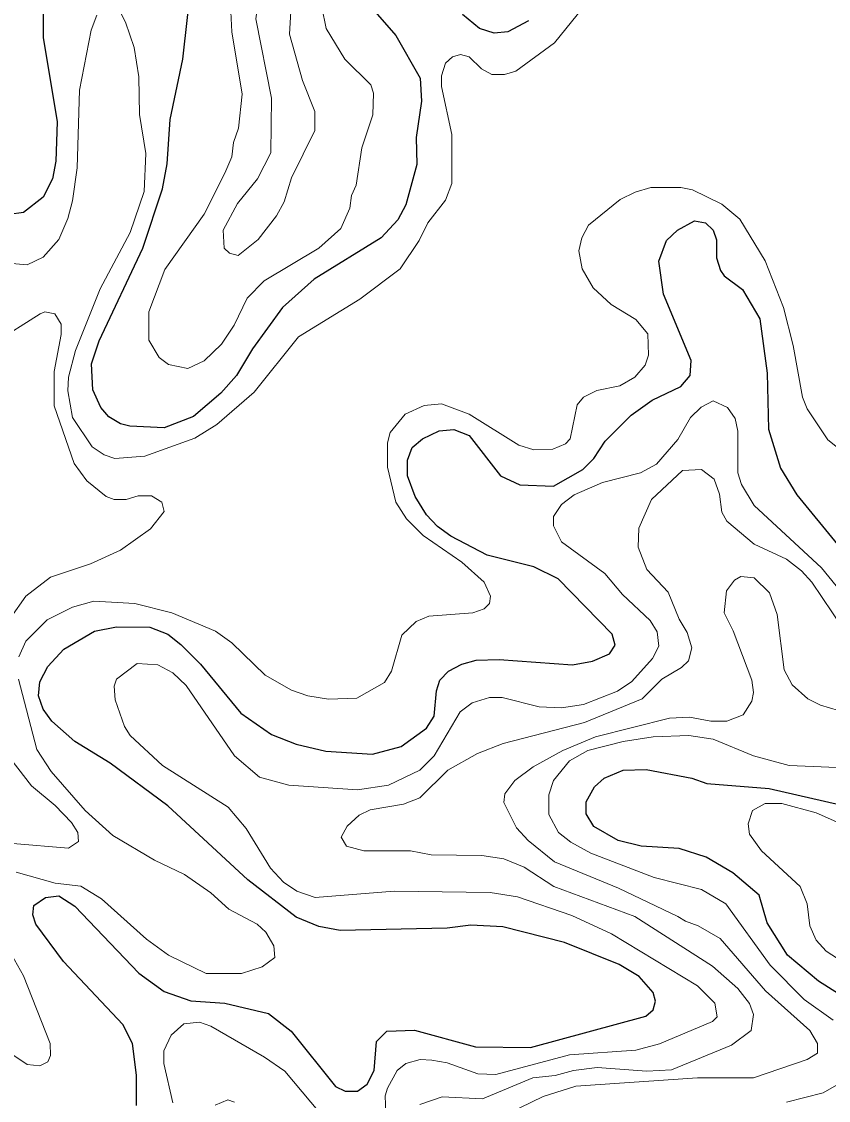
# Model space of a CAD drawing. Extents: x 577 to 602.9, y 7483.8 to 7511.6.
# Drawn here: x 597.551 to 598.664, y 7493.409 to 7494.897 of the extents above; entities that cross this region are included whole.
import ezdxf

# ---------------------------------------------------------------- set-up
doc = ezdxf.new("R2010")
doc.units = 0
doc.header["$LTSCALE"] = 0.032
doc.layers.add('1', color=7, linetype='Continuous', lineweight=25)
doc.layers.add('2', color=7, linetype='Continuous', lineweight=13)

msp = doc.modelspace()

# ---------------------------------------------------------------- linework, layer by layer
at = {"layer": '1'}
for points in [[(598.0072, 7494.9472), (598.0676, 7494.878), (598.101, 7494.8192), (598.1026, 7494.7874), (598.0955, 7494.7373), (598.0963, 7494.6999), (598.0812, 7494.6443), (598.07, 7494.6236), (598.047, 7494.5989), (597.9547, 7494.5417), (597.911, 7494.5027), (597.8696, 7494.4455), (597.8474, 7494.4089), (597.8259, 7494.3842), (597.7885, 7494.3524), (597.748, 7494.3365), (597.7003, 7494.3389), (597.6876, 7494.3421), (597.6717, 7494.3516), (597.6605, 7494.3644), (597.6494, 7494.389), (597.6478, 7494.4248), (597.6581, 7494.4566), (597.7186, 7494.5846), (597.7456, 7494.6665), (597.752, 7494.7007), (597.7559, 7494.7619), (597.7734, 7494.8454), (597.787, 7494.9647)], [(597.581, 7494.9106), (597.581, 7494.8749), (597.6001, 7494.7588), (597.5985, 7494.7047), (597.5937, 7494.68), (597.581, 7494.6546), (597.554, 7494.6339), (597.5341, 7494.6307), (597.5174, 7494.6347), (597.4991, 7494.6506), (597.48, 7494.6824), (597.4721, 7494.7134), (597.4744, 7494.7906), (597.4713, 7494.8025), (597.4609, 7494.82), (597.4013, 7494.8733), (597.3925, 7494.8884), (597.387, 7494.9114)], [(598.2505, 7494.8979), (598.2219, 7494.8828), (598.2028, 7494.8812), (598.1829, 7494.8876), (598.1591, 7494.9067)], [(598.4223, 7493.5334), (598.4255, 7493.5453), (598.4223, 7493.5573), (598.4032, 7493.5795), (598.3754, 7493.5962), (598.2998, 7493.6264), (598.2148, 7493.6479), (598.171, 7493.6503), (598.1384, 7493.6463), (597.9905, 7493.6431), (597.9611, 7493.6487), (597.9301, 7493.6614), (597.8633, 7493.7131), (597.7528, 7493.8149), (597.6732, 7493.8737), (597.6247, 7493.904), (597.5929, 7493.9318), (597.581, 7493.9485), (597.5746, 7493.9668), (597.5762, 7493.9859), (597.5874, 7494.0073), (597.6096, 7494.0312), (597.6518, 7494.0558), (597.682, 7494.0622), (597.7281, 7494.0614), (597.7528, 7494.0519), (597.771, 7494.0375), (597.7981, 7494.0105), (597.8537, 7493.9429), (597.8959, 7493.9135), (597.9301, 7493.9), (597.9706, 7493.8904), (598.035, 7493.8865), (598.0748, 7493.8968), (598.1098, 7493.9222), (598.1201, 7493.9389), (598.1233, 7493.9739), (598.1281, 7493.9882), (598.14, 7494.001), (598.1583, 7494.0105), (598.1782, 7494.0161), (598.21, 7494.0169), (598.311, 7494.0097), (598.3388, 7494.0145), (598.3619, 7494.0248), (598.3698, 7494.0367), (598.3658, 7494.0519), (598.2911, 7494.1282), (598.2577, 7494.1449), (598.1933, 7494.1608), (598.1432, 7494.187), (598.1249, 7494.2006), (598.1098, 7494.2165), (598.0939, 7494.2419), (598.0836, 7494.2705), (598.0836, 7494.292), (598.0899, 7494.3095), (598.1042, 7494.3214), (598.1273, 7494.3326), (598.1472, 7494.3341), (598.1686, 7494.3262), (598.2116, 7494.2705), (598.2386, 7494.2578), (598.2847, 7494.2562), (598.3253, 7494.2793), (598.3404, 7494.2944), (598.3563, 7494.3182), (598.3921, 7494.354), (598.4207, 7494.3747), (598.4605, 7494.3938), (598.4732, 7494.4089), (598.4748, 7494.4296), (598.4366, 7494.521), (598.4302, 7494.5663), (598.4406, 7494.595), (598.4557, 7494.6093), (598.4795, 7494.622), (598.4947, 7494.6196), (598.505, 7494.6093), (598.5098, 7494.5958), (598.5098, 7494.5711), (598.5153, 7494.5536), (598.5201, 7494.5465), (598.5455, 7494.5274), (598.5694, 7494.4868), (598.5797, 7494.4121), (598.5813, 7494.3349), (598.598, 7494.2809), (598.6203, 7494.2443), (598.7284, 7494.1123)], [(598.6919, 7493.5469), (598.6505, 7493.5732), (598.6076, 7493.6089), (598.5797, 7493.6535), (598.5686, 7493.6916), (598.532, 7493.7227), (598.4955, 7493.7441), (598.4581, 7493.7561), (598.4056, 7493.7592), (598.3738, 7493.7672), (598.3404, 7493.7863), (598.3301, 7493.8038), (598.3301, 7493.8205), (598.3412, 7493.8411), (598.3547, 7493.8531), (598.3809, 7493.8642), (598.4128, 7493.865), (598.4756, 7493.8531), (598.4962, 7493.8459), (598.5821, 7493.8387), (598.6966, 7493.8125)], [(597.7098, 7493.4014), (597.7098, 7493.4435), (597.7043, 7493.4873), (597.6907, 7493.5135), (597.6088, 7493.6002), (597.5707, 7493.6519), (597.5667, 7493.6646), (597.5683, 7493.6773), (597.5842, 7493.6885), (597.6025, 7493.6908), (597.6247, 7493.6765), (597.713, 7493.5843), (597.748, 7493.5588), (597.7846, 7493.5461), (597.8315, 7493.5429), (597.8919, 7493.5286), (597.9229, 7493.504), (597.9842, 7493.4276), (597.9977, 7493.4213), (598.0144, 7493.4213), (598.0279, 7493.4308), (598.0374, 7493.4499), (598.0406, 7493.4897), (598.0549, 7493.504), (598.0931, 7493.5056), (598.1774, 7493.4825), (598.2529, 7493.4817), (598.412, 7493.5247), (598.4223, 7493.5334)]]:
    msp.add_lwpolyline(points, dxfattribs=at)
at = {"layer": '2'}
for points in [[(597.9651, 7494.917), (597.9714, 7494.8876), (597.9969, 7494.8454), (598.0327, 7494.8097), (598.0366, 7494.7985), (598.0358, 7494.7683), (598.0207, 7494.723), (598.0128, 7494.6713), (598.0064, 7494.657), (598.004, 7494.6395), (597.9913, 7494.6117), (597.9611, 7494.5846), (597.8856, 7494.5393), (597.8625, 7494.5154), (597.8442, 7494.4781), (597.8267, 7494.4518), (597.8029, 7494.4288), (597.7806, 7494.4184), (597.7536, 7494.424), (597.7408, 7494.4335), (597.7265, 7494.4574), (597.7265, 7494.4964), (597.7488, 7494.5552), (597.8029, 7494.6315), (597.8315, 7494.688), (597.841, 7494.7103), (597.8434, 7494.7301), (597.8506, 7494.75), (597.8553, 7494.7969), (597.841, 7494.8828), (597.8378, 7494.948)], [(597.655, 7494.9059), (597.647, 7494.8852), (597.6311, 7494.8025), (597.6279, 7494.6952), (597.6216, 7494.6498), (597.6152, 7494.6252), (597.6025, 7494.5966), (597.581, 7494.5719), (597.5587, 7494.5616), (597.5222, 7494.5647), (597.4991, 7494.5727), (597.4585, 7494.6045), (597.4442, 7494.6292), (597.4426, 7494.6546), (597.4466, 7494.68), (597.4466, 7494.7134), (597.4371, 7494.7675), (597.4108, 7494.8136), (597.3687, 7494.8598), (597.344, 7494.9154)], [(598.3253, 7494.9162), (598.2863, 7494.8677), (598.233, 7494.8287), (598.2171, 7494.824), (598.1996, 7494.824), (598.1853, 7494.8319), (598.1686, 7494.8486), (598.1567, 7494.8518), (598.1456, 7494.8486), (598.136, 7494.8399), (598.1305, 7494.8224), (598.1305, 7494.8073), (598.1448, 7494.7413), (598.1448, 7494.6737), (598.136, 7494.6506), (598.1114, 7494.6196), (598.0995, 7494.595), (598.0732, 7494.556), (598.0176, 7494.5139), (597.9333, 7494.4622), (597.872, 7494.3858), (597.8203, 7494.3413), (597.7901, 7494.3222), (597.721, 7494.2976), (597.6796, 7494.2944), (597.6653, 7494.2992), (597.6486, 7494.3103), (597.6216, 7494.3508), (597.6152, 7494.3874), (597.616, 7494.4065), (597.6255, 7494.4431), (597.6597, 7494.5282), (597.7011, 7494.6061), (597.7202, 7494.6626)], [(597.7202, 7494.6626), (597.7225, 7494.715), (597.7138, 7494.7691), (597.713, 7494.8208), (597.7066, 7494.8613), (597.6947, 7494.8963), (597.6844, 7494.9162)], [(598.0557, 7494.3159), (598.0597, 7494.3302), (598.0804, 7494.3556), (598.1066, 7494.3675), (598.1305, 7494.3699), (598.1686, 7494.3556), (598.237, 7494.3127), (598.2577, 7494.3063), (598.2839, 7494.3071), (598.3014, 7494.3143), (598.3078, 7494.3214), (598.3173, 7494.3683), (598.3261, 7494.3787), (598.3444, 7494.3882), (598.3762, 7494.3946), (598.3969, 7494.4065), (598.4112, 7494.4232), (598.4159, 7494.4367), (598.4151, 7494.4661), (598.3984, 7494.486), (598.3642, 7494.5067), (598.3396, 7494.5298), (598.3245, 7494.556), (598.3197, 7494.5806), (598.3237, 7494.5989), (598.3332, 7494.6164), (598.377, 7494.6514), (598.3976, 7494.6618), (598.4191, 7494.6681), (598.4605, 7494.6681), (598.4764, 7494.6649), (598.5169, 7494.6451), (598.5416, 7494.6244), (598.5766, 7494.5671), (598.602, 7494.5027), (598.6155, 7494.4502), (598.6282, 7494.3787), (598.6346, 7494.3628), (598.6632, 7494.3198), (598.6879, 7494.3)], [(597.5126, 7494.4534), (597.577, 7494.494), (597.5834, 7494.4964), (597.5969, 7494.494), (597.6057, 7494.4797), (597.6057, 7494.4653), (597.5961, 7494.4145), (597.5961, 7494.3667), (597.6239, 7494.2872), (597.6414, 7494.2634), (597.6677, 7494.2419), (597.6788, 7494.2379), (597.6955, 7494.2379)], [(598.4565, 7494.3206), (598.474, 7494.3508), (598.4883, 7494.3652), (598.505, 7494.3739), (598.5249, 7494.3644), (598.5352, 7494.3493), (598.5392, 7494.3318), (598.5392, 7494.2745), (598.544, 7494.2586), (598.5615, 7494.2292), (598.6545, 7494.1433), (598.7412, 7494.0367)], [(597.5476, 7494.0208), (597.5571, 7494.0423), (597.5866, 7494.0717), (597.6216, 7494.0892), (597.651, 7494.0972), (597.7074, 7494.094), (597.7583, 7494.0813), (597.8188, 7494.0558), (597.841, 7494.0399), (597.8871, 7493.9954), (597.9237, 7493.9747), (597.946, 7493.9668), (597.9746, 7493.962), (598.0136, 7493.9636), (598.0517, 7493.9851), (598.0613, 7494.001), (598.0756, 7494.0503), (598.0955, 7494.0694), (598.113, 7494.0765), (598.1734, 7494.0813), (598.1893, 7494.0868), (598.1965, 7494.094), (598.1981, 7494.1043), (598.1893, 7494.1234), (598.1583, 7494.1513), (598.105, 7494.1878), (598.082, 7494.2109), (598.0676, 7494.234), (598.0557, 7494.2825), (598.0557, 7494.3159)], [(598.0549, 7493.3553), (598.0525, 7493.4149), (598.0557, 7493.4253), (598.0692, 7493.4499), (598.0812, 7493.4595), (598.101, 7493.465), (598.1169, 7493.4642), (598.1384, 7493.4602), (598.1806, 7493.4451), (598.2052, 7493.4443), (598.307, 7493.4714), (598.3984, 7493.4777), (598.431, 7493.4865), (598.5042, 7493.5175), (598.5106, 7493.5239), (598.5074, 7493.5429), (598.4835, 7493.5668), (598.365, 7493.6384), (598.3102, 7493.6638), (598.2354, 7493.6893), (598.1973, 7493.6956), (598.0653, 7493.6972), (597.9563, 7493.6885), (597.9309, 7493.6972), (597.9126, 7493.7099), (597.8943, 7493.729), (597.8609, 7493.7839), (597.8363, 7493.8133), (597.7456, 7493.8706), (597.7011, 7493.9119), (597.6931, 7493.9246), (597.6804, 7493.9612), (597.6788, 7493.9803), (597.682, 7493.9898), (597.7106, 7494.0113), (597.7392, 7494.0097), (597.7599, 7493.9986), (597.7782, 7493.9811), (597.845, 7493.8841), (597.8792, 7493.8547), (597.9197, 7493.8435), (598.0144, 7493.8372), (598.0573, 7493.8435), (598.1003, 7493.8642), (598.1201, 7493.8841), (598.1559, 7493.9445), (598.1726, 7493.9572), (598.1965, 7493.9644), (598.214, 7493.9644), (598.2649, 7493.9517), (598.2959, 7493.9501), (598.3261, 7493.9548), (598.373, 7493.9731), (598.3929, 7493.9867), (598.4215, 7494.0185), (598.4302, 7494.0352), (598.4279, 7494.055), (598.4183, 7494.0709), (598.3802, 7494.1067), (598.3555, 7494.1354), (598.2959, 7494.1791), (598.2847, 7494.2014), (598.2847, 7494.2141), (598.2959, 7494.2308), (598.3134, 7494.2443), (598.3523, 7494.261), (598.4048, 7494.2745), (598.4271, 7494.2864), (598.4565, 7494.3206)], [(598.6982, 7494.0391), (598.641, 7494.1234), (598.6267, 7494.1393), (598.606, 7494.1552), (598.5615, 7494.1759), (598.5241, 7494.2077), (598.5169, 7494.2204), (598.5137, 7494.2451), (598.5066, 7494.2658), (598.4891, 7494.2793), (598.4629, 7494.2777), (598.4199, 7494.2379), (598.4024, 7494.1982), (598.4016, 7494.1719), (598.4136, 7494.1409), (598.443, 7494.1099), (598.4581, 7494.0725), (598.4692, 7494.0542), (598.4756, 7494.0328), (598.4708, 7494.0153), (598.4613, 7494.0057), (598.4342, 7493.9898), (598.4072, 7493.9628), (598.3277, 7493.9302), (598.2156, 7493.9008), (598.1798, 7493.8873), (598.1392, 7493.8642), (598.1003, 7493.826), (598.078, 7493.8173), (598.0319, 7493.8093), (598.0168, 7493.8022), (598.0001, 7493.7871), (597.9921, 7493.772), (597.9993, 7493.7592), (598.0231, 7493.7529), (598.0875, 7493.7529), (598.1162, 7493.7473)], [(597.6955, 7494.2379), (597.7122, 7494.2427), (597.7305, 7494.2427), (597.7448, 7494.234), (597.748, 7494.2212), (597.7289, 7494.1974), (597.6876, 7494.168), (597.6462, 7494.1489), (597.5913, 7494.1306), (597.5571, 7494.1043), (597.5365, 7494.0749)], [(598.6489, 7493.4873), (598.6386, 7493.5048), (598.5774, 7493.5596), (598.5145, 7493.632), (598.4843, 7493.6495), (598.4667, 7493.6558), (598.4565, 7493.6622), (598.3746, 7493.7012), (598.2863, 7493.7378), (598.2497, 7493.7672), (598.2338, 7493.7847), (598.2163, 7493.8197), (598.2179, 7493.8316), (598.2315, 7493.8499), (598.2569, 7493.869), (598.2975, 7493.8912), (598.3428, 7493.9103), (598.4446, 7493.9358), (598.4724, 7493.9374), (598.5018, 7493.9318), (598.5241, 7493.9318), (598.5463, 7493.9405), (598.5583, 7493.9596), (598.5607, 7493.9715), (598.5583, 7493.9882), (598.5328, 7494.0566), (598.5201, 7494.0813), (598.5233, 7494.1115), (598.5344, 7494.1266), (598.5432, 7494.1314), (598.5615, 7494.1298), (598.5829, 7494.1091), (598.5933, 7494.0789), (598.6028, 7494.0026), (598.6139, 7493.9819), (598.6354, 7493.9628), (598.6529, 7493.9541), (598.6903, 7493.9429)], [(597.5436, 7493.7234), (597.5977, 7493.7083), (597.6327, 7493.7044), (597.6613, 7493.6869), (597.7233, 7493.6312), (597.7536, 7493.6089), (597.806, 7493.5835), (597.8545, 7493.5835), (597.8832, 7493.593), (597.9007, 7493.6058), (597.8991, 7493.6217), (597.8879, 7493.6408), (597.876, 7493.6519), (597.837, 7493.6726), (597.8124, 7493.6948), (597.7758, 7493.7203), (597.7345, 7493.7401), (597.6772, 7493.7743), (597.639, 7493.8085), (597.5921, 7493.8626), (597.5723, 7493.8928), (597.5468, 7493.9898)], [(598.7086, 7493.8666), (598.61, 7493.8706), (598.5607, 7493.8841), (598.505, 7493.9071), (598.4716, 7493.9119), (598.4223, 7493.9103), (598.3809, 7493.904), (598.3324, 7493.8912), (598.307, 7493.8769), (598.2847, 7493.8499), (598.2784, 7493.83), (598.2784, 7493.803), (598.2919, 7493.7783), (598.3086, 7493.7648), (598.3364, 7493.7497), (598.4239, 7493.7163), (598.4891, 7493.6996), (598.5225, 7493.6797), (598.5837, 7493.5954), (598.6306, 7493.5477), (598.6704, 7493.5191)], [(597.5158, 7493.9055), (597.5651, 7493.8427), (597.5977, 7493.8157), (597.62, 7493.7918), (597.6287, 7493.7783), (597.6295, 7493.7656), (597.616, 7493.7568), (597.5389, 7493.7632)], [(598.6791, 7493.791), (598.6473, 7493.8054), (598.5996, 7493.8181), (598.5766, 7493.8181), (598.5591, 7493.8085), (598.5535, 7493.7902), (598.5551, 7493.7759), (598.5718, 7493.7529), (598.6251, 7493.7036), (598.6346, 7493.6797), (598.6386, 7493.6495), (598.6473, 7493.6296), (598.6608, 7493.6145), (598.6998, 7493.5891)], [(598.1162, 7493.7473), (598.1861, 7493.7465), (598.2163, 7493.7417), (598.2442, 7493.7306), (598.2855, 7493.7036), (598.3969, 7493.6622), (598.5042, 7493.5938), (598.5392, 7493.5628), (598.5551, 7493.5421), (598.5607, 7493.527), (598.5575, 7493.5048), (598.5304, 7493.4849), (598.4477, 7493.4507), (598.4136, 7493.4491), (598.3452, 7493.4539), (598.3126, 7493.4499), (598.2871, 7493.4428), (598.2561, 7493.4396), (598.1869, 7493.4109), (598.1313, 7493.4133), (598.1003, 7493.403)], [(597.4816, 7493.5095), (597.5587, 7493.4579), (597.5762, 7493.4563), (597.5874, 7493.4618), (597.5913, 7493.4706), (597.5905, 7493.4873), (597.554, 7493.5803), (597.5373, 7493.6097)], [(597.7599, 7493.4054), (597.7472, 7493.4595), (597.7472, 7493.4769), (597.7575, 7493.4984), (597.775, 7493.5143), (597.7965, 7493.5167), (597.8124, 7493.5111), (597.8863, 7493.4682), (597.9142, 7493.4491), (597.9619, 7493.3919)], [(598.2052, 7493.3823), (598.2704, 7493.4141), (598.3157, 7493.4284), (598.4835, 7493.4396), (598.5607, 7493.4396), (598.6346, 7493.465), (598.6489, 7493.4738), (598.6489, 7493.4873)], [(598.6783, 7493.4316), (598.6569, 7493.4189), (598.606, 7493.4062)], [(597.845, 7493.4062), (597.8355, 7493.4094), (597.818, 7493.4022)]]:
    msp.add_lwpolyline(points, dxfattribs=at)
msp.add_lwpolyline([(597.8856, 7494.9409), (597.8943, 7494.9456), (597.907, 7494.9456), (597.9205, 7494.9313), (597.9229, 7494.9186), (597.9205, 7494.8796), (597.9388, 7494.816), (597.9555, 7494.7731), (597.9555, 7494.7468), (597.9237, 7494.6816), (597.9134, 7494.6482), (597.903, 7494.6292), (597.8776, 7494.5966), (597.8498, 7494.5743), (597.8378, 7494.5775), (597.8307, 7494.5846), (597.8291, 7494.6093), (597.849, 7494.6459), (597.8768, 7494.68), (597.8951, 7494.7158), (597.8959, 7494.7914), (597.8744, 7494.9011), (597.8784, 7494.9305)], close=True, dxfattribs=at)

doc.saveas('drawing.dxf')
